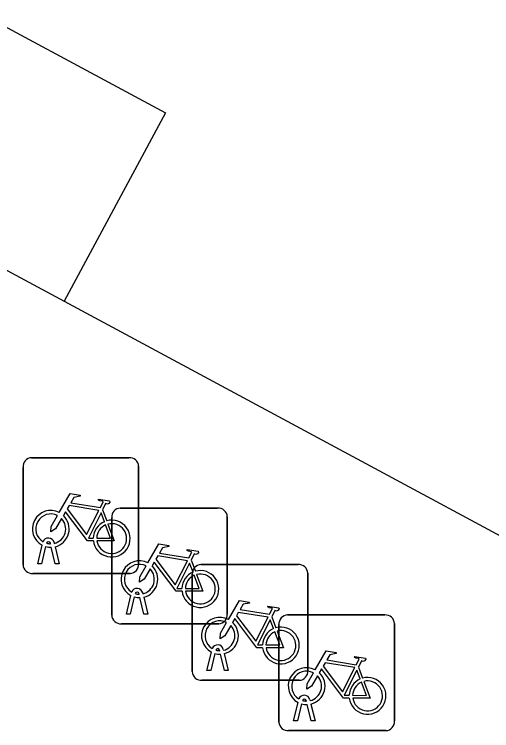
# Model space of a CAD drawing. Extents: x 159489 to 160304, y 383826 to 384530.
# Drawn here: x 159605.58 to 159609.7, y 384268.75 to 384274.94 of the extents above; entities that cross this region are included whole.
import ezdxf

# ---------------------------------------------------------------- set-up
doc = ezdxf.new("R2010")
doc.units = 0
for name, color, linetype in [('IMGEO_Fietsenrek', 7, 'Continuous'), ('IMGEO_Rijbaan_lokaal_gesloten', 7, 'Continuous'), ('IMGEO_Voetpad_open', 7, 'Continuous')]:
    doc.layers.add(name, color=color, linetype=linetype)

msp = doc.modelspace()

# ---------------------------------------------------------------- linework, layer by layer
at = {"layer": 'IMGEO_Fietsenrek'}
for p, q in [((159605.7269, 384271.1085), (159606.5678, 384271.1085)), ((159606.5678, 384271.1085), (159605.7269, 384271.1085)), ((159605.6525, 384270.1839), (159605.6525, 384271.0248)), ((159605.6525, 384271.0248), (159605.6525, 384270.1839)), ((159606.6515, 384271.0341), (159606.6515, 384270.1932)), ((159606.6515, 384270.1932), (159606.6515, 384271.0341)), ((159606.3392, 384270.6582), (159606.3755, 384270.563)), ((159606.4929, 384270.6735), (159607.3338, 384270.6735)), ((159607.3338, 384270.6735), (159606.4929, 384270.6735)), ((159606.4185, 384269.7489), (159606.4185, 384270.5898)), ((159606.4185, 384270.5898), (159606.4185, 384269.7489)), ((159607.4175, 384270.5991), (159607.4175, 384269.7582)), ((159607.4175, 384269.7582), (159607.4175, 384270.5991)), ((159605.7795, 384270.1933), (159605.8178, 384270.3533)), ((159605.8482, 384270.3411), (159605.8129, 384270.1933)), ((159605.8899, 384270.3649), (159605.8889, 384270.3692)), ((159605.931, 384270.1933), (159605.8971, 384270.335)), ((159605.9206, 384270.3764), (159605.9224, 384270.3685)), ((159605.9294, 384270.3393), (159605.9644, 384270.1933)), ((159607.1052, 384270.2232), (159607.1415, 384270.128)), ((159605.8129, 384270.1933), (159605.7795, 384270.1933)), ((159605.9644, 384270.1933), (159605.931, 384270.1933)), ((159607.1889, 384270.1855), (159608.0298, 384270.1855)), ((159608.0298, 384270.1855), (159607.1889, 384270.1855)), ((159606.5771, 384270.1095), (159605.7362, 384270.1095)), ((159605.7362, 384270.1095), (159606.5771, 384270.1095)), ((159607.1145, 384269.2609), (159607.1145, 384270.1018)), ((159607.1145, 384270.1018), (159607.1145, 384269.2609)), ((159608.1135, 384270.1111), (159608.1135, 384269.2702)), ((159608.1135, 384269.2702), (159608.1135, 384270.1111)), ((159606.5455, 384269.7583), (159606.5838, 384269.9183)), ((159606.6142, 384269.9061), (159606.5789, 384269.7583)), ((159606.6559, 384269.9299), (159606.6549, 384269.9342)), ((159606.697, 384269.7583), (159606.6631, 384269.9)), ((159606.6866, 384269.9414), (159606.6884, 384269.9335)), ((159606.6954, 384269.9043), (159606.7304, 384269.7583)), ((159606.5789, 384269.7583), (159606.5455, 384269.7583)), ((159606.7304, 384269.7583), (159606.697, 384269.7583)), ((159607.8012, 384269.7352), (159607.8375, 384269.64)), ((159607.9379, 384269.7505), (159608.7788, 384269.7505)), ((159608.7788, 384269.7505), (159607.9379, 384269.7505)), ((159607.3431, 384269.6745), (159606.5022, 384269.6745)), ((159606.5022, 384269.6745), (159607.3431, 384269.6745)), ((159607.8635, 384268.8259), (159607.8635, 384269.6668)), ((159607.8635, 384269.6668), (159607.8635, 384268.8259)), ((159608.8625, 384269.6761), (159608.8625, 384268.8352)), ((159608.8625, 384268.8352), (159608.8625, 384269.6761)), ((159607.2415, 384269.2703), (159607.2798, 384269.4303)), ((159607.3102, 384269.4181), (159607.2749, 384269.2703)), ((159607.3519, 384269.4419), (159607.3509, 384269.4462)), ((159607.393, 384269.2703), (159607.3591, 384269.412)), ((159607.3826, 384269.4534), (159607.3844, 384269.4455)), ((159607.3914, 384269.4163), (159607.4264, 384269.2703)), ((159607.2749, 384269.2703), (159607.2415, 384269.2703)), ((159607.4264, 384269.2703), (159607.393, 384269.2703)), ((159608.5502, 384269.3002), (159608.5865, 384269.205)), ((159608.0391, 384269.1865), (159607.1982, 384269.1865)), ((159607.1982, 384269.1865), (159608.0391, 384269.1865)), ((159607.9905, 384268.8353), (159608.0288, 384268.9953)), ((159608.0592, 384268.9831), (159608.0239, 384268.8353)), ((159608.1009, 384269.0069), (159608.0999, 384269.0112)), ((159608.142, 384268.8353), (159608.1081, 384268.977)), ((159608.1316, 384269.0184), (159608.1334, 384269.0105)), ((159608.1404, 384268.9813), (159608.1754, 384268.8353)), ((159608.0239, 384268.8353), (159607.9905, 384268.8353)), ((159608.1754, 384268.8353), (159608.142, 384268.8353)), ((159608.7881, 384268.7515), (159607.9472, 384268.7515)), ((159607.9472, 384268.7515), (159608.7881, 384268.7515))]:
    msp.add_line(p, q, dxfattribs=at)
for points in [[(159605.9651, 384270.6352), (159606.0598, 384270.7987), (159606.146, 384270.7849), (159606.1477, 384270.7762), (159606.0916, 384270.7653), (159606.0654, 384270.72), (159606.3206, 384270.6792)], [(159606.3077, 384270.654), (159606.0509, 384270.695), (159606.0342, 384270.6662), (159606.2012, 384270.4459), (159606.3077, 384270.654)], [(159606.3206, 384270.6792), (159606.3456, 384270.728), (159606.3405, 384270.732), (159606.3173, 384270.7357), (159606.3046, 384270.7432), (159606.3036, 384270.7463), (159606.3058, 384270.7509), (159606.4006, 384270.7358), (159606.4029, 384270.7255), (159606.3935, 384270.7131), (159606.3811, 384270.7067), (159606.3666, 384270.7129), (159606.3392, 384270.6582)], [(159606.2608, 384270.3905), (159606.2111, 384270.3906), (159606.0204, 384270.6423), (159606.0014, 384270.6095)], [(159606.3557, 384270.556), (159606.3264, 384270.6328), (159606.217, 384270.4147), (159606.2597, 384270.4146)], [(159605.9858, 384270.5827), (159605.9342, 384270.4935), (159605.8943, 384270.4675), (159605.8955, 384270.515), (159605.95, 384270.6092)], [(159606.2897, 384270.4145), (159606.4096, 384270.4143), (159606.3664, 384270.5279)], [(159606.3862, 384270.5348), (159606.4412, 384270.3902), (159606.2911, 384270.3905)], [(159606.7311, 384270.2002), (159606.8258, 384270.3637), (159606.912, 384270.3499), (159606.9137, 384270.3412), (159606.8576, 384270.3303), (159606.8314, 384270.285), (159607.0866, 384270.2442)], [(159607.0737, 384270.219), (159606.8169, 384270.26), (159606.8002, 384270.2312), (159606.9672, 384270.0109), (159607.0737, 384270.219)], [(159607.0866, 384270.2442), (159607.1116, 384270.293), (159607.1065, 384270.297), (159607.0833, 384270.3007), (159607.0706, 384270.3082), (159607.0696, 384270.3113), (159607.0718, 384270.3159), (159607.1666, 384270.3008), (159607.1689, 384270.2905), (159607.1595, 384270.2781), (159607.1471, 384270.2717), (159607.1326, 384270.2779), (159607.1052, 384270.2232)], [(159607.0268, 384269.9555), (159606.9771, 384269.9556), (159606.7864, 384270.2073), (159606.7674, 384270.1745)], [(159607.1217, 384270.121), (159607.0924, 384270.1978), (159606.983, 384269.9797), (159607.0257, 384269.9796)], [(159606.7518, 384270.1477), (159606.7002, 384270.0585), (159606.6603, 384270.0325), (159606.6615, 384270.08), (159606.716, 384270.1742)], [(159607.0557, 384269.9795), (159607.1756, 384269.9793), (159607.1324, 384270.0929)], [(159607.1522, 384270.0998), (159607.2072, 384269.9552), (159607.0571, 384269.9555)], [(159607.4271, 384269.7122), (159607.5218, 384269.8757), (159607.608, 384269.8619), (159607.6097, 384269.8532), (159607.5536, 384269.8423), (159607.5274, 384269.797), (159607.7826, 384269.7562)], [(159607.7826, 384269.7562), (159607.8076, 384269.805), (159607.8025, 384269.809), (159607.7793, 384269.8127), (159607.7666, 384269.8202), (159607.7656, 384269.8233), (159607.7678, 384269.8279), (159607.8626, 384269.8128), (159607.8649, 384269.8025), (159607.8555, 384269.7901), (159607.8431, 384269.7837), (159607.8286, 384269.7899), (159607.8012, 384269.7352)], [(159607.7697, 384269.731), (159607.5129, 384269.772), (159607.4962, 384269.7432), (159607.6632, 384269.5229), (159607.7697, 384269.731)], [(159607.7228, 384269.4675), (159607.6731, 384269.4676), (159607.4824, 384269.7193), (159607.4634, 384269.6865)], [(159607.8177, 384269.633), (159607.7884, 384269.7098), (159607.679, 384269.4917), (159607.7217, 384269.4916)], [(159607.4478, 384269.6597), (159607.3962, 384269.5705), (159607.3563, 384269.5445), (159607.3575, 384269.592), (159607.412, 384269.6862)], [(159607.7517, 384269.4915), (159607.8716, 384269.4913), (159607.8284, 384269.6049)], [(159607.8482, 384269.6118), (159607.9032, 384269.4672), (159607.7531, 384269.4675)], [(159608.1761, 384269.2772), (159608.2708, 384269.4407), (159608.357, 384269.4269), (159608.3587, 384269.4182), (159608.3026, 384269.4073), (159608.2764, 384269.362), (159608.5316, 384269.3212)], [(159608.5316, 384269.3212), (159608.5566, 384269.37), (159608.5515, 384269.374), (159608.5283, 384269.3777), (159608.5156, 384269.3852), (159608.5146, 384269.3883), (159608.5168, 384269.3929), (159608.6116, 384269.3778), (159608.6139, 384269.3675), (159608.6045, 384269.3551), (159608.5921, 384269.3487), (159608.5776, 384269.3549), (159608.5502, 384269.3002)], [(159608.5187, 384269.296), (159608.2619, 384269.337), (159608.2452, 384269.3082), (159608.4122, 384269.0879), (159608.5187, 384269.296)], [(159608.4718, 384269.0325), (159608.4221, 384269.0326), (159608.2314, 384269.2843), (159608.2124, 384269.2515)], [(159608.5667, 384269.198), (159608.5374, 384269.2748), (159608.428, 384269.0567), (159608.4707, 384269.0566)], [(159608.1968, 384269.2247), (159608.1452, 384269.1355), (159608.1053, 384269.1095), (159608.1065, 384269.157), (159608.161, 384269.2512)], [(159608.5007, 384269.0565), (159608.6206, 384269.0563), (159608.5774, 384269.1699)], [(159608.5972, 384269.1768), (159608.6522, 384269.0322), (159608.5021, 384269.0325)]]:
    msp.add_lwpolyline(points, dxfattribs=at)
for centre, radius, start, end in [((159605.7302, 384271.0306), 0.0779, 92.4484, 184.28452), ((159605.7302, 384271.0306), 0.0779, 92.4484, 184.28452), ((159606.5736, 384271.0308), 0.0779, 2.4484, 94.28452), ((159606.5736, 384271.0308), 0.0779, 2.4484, 94.28452), ((159605.8921, 384270.4939), 0.159, 62.67661, 242.13685), ((159606.4962, 384270.5956), 0.0779, 92.4484, 184.28452), ((159606.4962, 384270.5956), 0.0779, 92.4484, 184.28452), ((159607.3396, 384270.5958), 0.0779, 2.4484, 94.28452), ((159607.3396, 384270.5958), 0.0779, 2.4484, 94.28452), ((159605.8921, 384270.4939), 0.129, 63.31916, 238.90302), ((159605.8921, 384270.4939), 0.129, 283.60429, 43.43025), ((159605.8921, 384270.4939), 0.159, 283.5766, 46.60424), ((159606.4187, 384270.4099), 0.159, 187.0065, 105.77075), ((159606.4187, 384270.4099), 0.159, 113.3408, 178.32165), ((159606.4187, 384270.4099), 0.129, 113.92302, 177.95563), ((159606.4187, 384270.4099), 0.129, 188.67146, 104.58832), ((159605.8719, 384270.3653), 0.0499, 12.8025, 158.69338), ((159605.8719, 384270.3653), 0.0174, 12.8025, 163.45023), ((159605.8921, 384270.4939), 0.159, 253.99666, 271.78671), ((159605.8921, 384270.4939), 0.129, 253.41502, 269.02044), ((159606.6581, 384270.0589), 0.159, 62.67661, 242.13685), ((159605.7304, 384270.1872), 0.0779, 182.4484, 274.28452), ((159605.7304, 384270.1872), 0.0779, 182.4484, 274.28452), ((159606.6581, 384270.0589), 0.129, 63.31916, 238.90302), ((159606.5738, 384270.1874), 0.0779, 272.4484, 4.28452), ((159606.5738, 384270.1874), 0.0779, 272.4484, 4.28452), ((159606.6581, 384270.0589), 0.129, 283.60429, 43.43025), ((159606.6581, 384270.0589), 0.159, 283.5766, 46.60424), ((159607.1922, 384270.1076), 0.0779, 92.4484, 184.28452), ((159607.1922, 384270.1076), 0.0779, 92.4484, 184.28452), ((159608.0356, 384270.1078), 0.0779, 2.4484, 94.28452), ((159608.0356, 384270.1078), 0.0779, 2.4484, 94.28452), ((159607.1847, 384269.9749), 0.159, 113.3408, 178.32165), ((159607.1847, 384269.9749), 0.159, 187.0065, 105.77075), ((159607.1847, 384269.9749), 0.129, 113.92302, 177.95563), ((159607.1847, 384269.9749), 0.129, 188.67146, 104.58832), ((159606.6379, 384269.9303), 0.0499, 12.8025, 158.69338), ((159606.6581, 384270.0589), 0.159, 253.99666, 271.78671), ((159606.6379, 384269.9303), 0.0174, 12.8025, 163.45023), ((159606.6581, 384270.0589), 0.129, 253.41502, 269.02044), ((159606.4964, 384269.7522), 0.0779, 182.4484, 274.28452), ((159606.4964, 384269.7522), 0.0779, 182.4484, 274.28452), ((159607.3541, 384269.5709), 0.159, 62.67661, 242.13685), ((159607.3398, 384269.7524), 0.0779, 272.4484, 4.28452), ((159607.3398, 384269.7524), 0.0779, 272.4484, 4.28452), ((159607.9412, 384269.6726), 0.0779, 92.4484, 184.28452), ((159607.9412, 384269.6726), 0.0779, 92.4484, 184.28452), ((159608.7846, 384269.6728), 0.0779, 2.4484, 94.28452), ((159608.7846, 384269.6728), 0.0779, 2.4484, 94.28452), ((159607.3541, 384269.5709), 0.129, 63.31916, 238.90302), ((159607.3541, 384269.5709), 0.129, 283.60429, 43.43025), ((159607.3541, 384269.5709), 0.159, 283.5766, 46.60424), ((159607.8807, 384269.4869), 0.159, 187.0065, 105.77075), ((159607.8807, 384269.4869), 0.159, 113.3408, 178.32165), ((159607.8807, 384269.4869), 0.129, 113.92302, 177.95563), ((159607.8807, 384269.4869), 0.129, 188.67146, 104.58832), ((159607.3339, 384269.4423), 0.0499, 12.8025, 158.69338), ((159607.3339, 384269.4423), 0.0174, 12.8025, 163.45023), ((159607.3541, 384269.5709), 0.159, 253.99666, 271.78671), ((159607.3541, 384269.5709), 0.129, 253.41502, 269.02044), ((159608.1031, 384269.1359), 0.159, 62.67661, 242.13685), ((159608.0358, 384269.2644), 0.0779, 272.4484, 4.28452), ((159608.0358, 384269.2644), 0.0779, 272.4484, 4.28452), ((159607.1924, 384269.2642), 0.0779, 182.4484, 274.28452), ((159607.1924, 384269.2642), 0.0779, 182.4484, 274.28452), ((159608.1031, 384269.1359), 0.129, 63.31916, 238.90302), ((159608.1031, 384269.1359), 0.129, 283.60429, 43.43025), ((159608.1031, 384269.1359), 0.159, 283.5766, 46.60424), ((159608.6297, 384269.0519), 0.159, 187.0065, 105.77075), ((159608.6297, 384269.0519), 0.159, 113.3408, 178.32165), ((159608.6297, 384269.0519), 0.129, 113.92302, 177.95563), ((159608.6297, 384269.0519), 0.129, 188.67146, 104.58832), ((159608.0829, 384269.0073), 0.0499, 12.8025, 158.69338), ((159608.0829, 384269.0073), 0.0174, 12.8025, 163.45023), ((159608.1031, 384269.1359), 0.159, 253.99666, 271.78671), ((159608.1031, 384269.1359), 0.129, 253.41502, 269.02044), ((159607.9414, 384268.8292), 0.0779, 182.4484, 274.28452), ((159607.9414, 384268.8292), 0.0779, 182.4484, 274.28452), ((159608.7848, 384268.8294), 0.0779, 272.4484, 4.28452), ((159608.7848, 384268.8294), 0.0779, 272.4484, 4.28452)]:
    msp.add_arc(centre, radius, start, end, dxfattribs=at)
at = {"layer": 'IMGEO_Rijbaan_lokaal_gesloten'}
for points in [[(159558.914, 384297.788), (159559.789, 384299.414), (159596.815, 384279.502), (159606.884, 384274.087), (159606.009, 384272.461)], [(159606.009, 384272.461), (159610.125, 384270.247)]]:
    msp.add_lwpolyline(points, dxfattribs=at)
at = {"layer": 'IMGEO_Voetpad_open'}
msp.add_lwpolyline([(159558.914, 384297.788), (159595.94, 384277.876), (159606.009, 384272.461)], dxfattribs=at)

doc.saveas('drawing.dxf')
